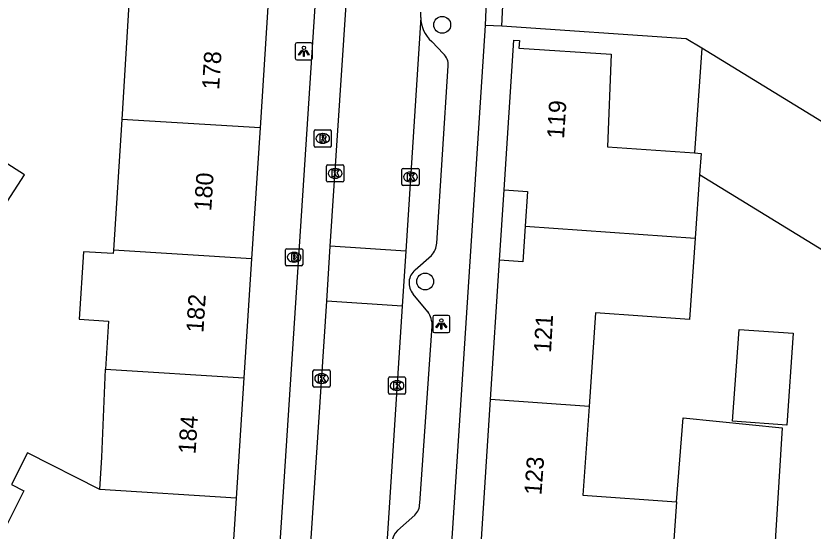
# Model space of a CAD drawing. Extents: x 160107 to 160928, y 382056 to 382918.
# Drawn here: x 160535.59 to 160581.87, y 382442.13 to 382472.06 of the extents above; entities that cross this region are included whole.
import ezdxf

# ---------------------------------------------------------------- set-up
doc = ezdxf.new("R2010")
doc.units = 0
for name, color, linetype in [('IMGEO_Boom', 7, 'Continuous'), ('IMGEO_Brandkraan', 7, 'Continuous'), ('IMGEO_Erf', 7, 'Continuous'), ('IMGEO_Kolk', 7, 'Continuous'), ('IMGEO_Lichtpunt', 7, 'Continuous'), ('IMGEO_Pand', 7, 'Continuous'), ('IMGEO_Pand_nummerreeks', 7, 'Continuous'), ('IMGEO_Rijbaan_lokaal_open', 7, 'Continuous'), ('IMGEO_Rioolput', 7, 'Continuous'), ('IMGEO_Voetpad_open', 7, 'Continuous')]:
    doc.layers.add(name, color=color, linetype=linetype)

msp = doc.modelspace()

# ---------------------------------------------------------------- linework, layer by layer
at = {"layer": 'IMGEO_Boom'}
for centre in [(160560.34, 382471.542), (160559.349, 382456.627)]:
    msp.add_circle(centre, 0.489, dxfattribs=at)
at = {"layer": 'IMGEO_Brandkraan'}
for p, q in [((160551.236, 382457.609), (160551.236, 382458.461)), ((160551.311, 382458.535), (160552.163, 382458.535)), ((160551.724, 382458.315), (160551.749, 382458.315)), ((160552.237, 382458.461), (160552.237, 382457.609)), ((160551.747, 382457.755), (160551.722, 382457.755)), ((160552.163, 382457.535), (160551.311, 382457.535))]:
    msp.add_line(p, q, dxfattribs=at)
for points in [[(160551.236, 382457.609), (160551.236, 382458.461)], [(160551.311, 382458.535), (160552.163, 382458.535)], [(160551.584, 382458.235), (160551.584, 382457.835), (160551.797, 382457.835)], [(160551.815, 382458.235), (160551.584, 382458.235)], [(160551.763, 382458.154), (160551.709, 382458.154), (160551.709, 382458.078)], [(160552.237, 382458.461), (160552.237, 382457.609)], [(160551.709, 382458.078), (160551.762, 382458.078)], [(160551.771, 382458.002), (160551.709, 382458.002), (160551.709, 382457.921)], [(160551.709, 382457.921), (160551.771, 382457.921)], [(160552.163, 382457.535), (160551.311, 382457.535)]]:
    msp.add_lwpolyline(points, dxfattribs=at)
for centre, radius, start, end in [((160551.313, 382458.459), 0.0765, 91.552, 178.448), ((160551.313, 382458.459), 0.0765, 91.552, 178.448), ((160551.764, 382458.116), 0.0379, 267.8285, 90.9355), ((160551.819, 382458.09), 0.145, 59.4692, 91.5367), ((160551.844, 382458.137), 0.0922, 285.5137, 58.1501), ((160552.161, 382458.459), 0.0765, 1.552, 88.448), ((160552.161, 382458.459), 0.0765, 1.552, 88.448), ((160551.772, 382457.961), 0.0404, 269.8759, 90.5077), ((160551.803, 382458.086), 0.251, 268.6676, 293.5347), ((160551.849, 382457.945), 0.105, 301.3115, 78.989), ((160551.313, 382457.611), 0.0765, 181.552, 268.448), ((160551.313, 382457.611), 0.0765, 181.552, 268.448), ((160552.161, 382457.611), 0.0765, 271.552, 358.448), ((160552.161, 382457.611), 0.0765, 271.552, 358.448)]:
    msp.add_arc(centre, radius, start, end, dxfattribs=at)
for centre, major_axis, ratio, start_param, end_param in [((160551.723, 382458.035), (-0.387, 0.002), 0.722429, 4.712389, 7.853982), ((160551.748, 382458.035), (-0.39, 0.002), 0.717154, 1.570796, 4.712389)]:
    msp.add_ellipse(centre, major_axis=major_axis, ratio=ratio, start_param=start_param, end_param=end_param, dxfattribs=at)
at = {"layer": 'IMGEO_Erf'}
msp.add_lwpolyline([(160563.674, 382457.867), (160563.934, 382461.949)], dxfattribs=at)
at = {"layer": 'IMGEO_Kolk'}
for p, q in [((160553.618, 382462.484), (160553.618, 382463.336)), ((160553.693, 382463.41), (160554.545, 382463.41)), ((160554.106, 382463.19), (160554.131, 382463.19)), ((160554.619, 382463.336), (160554.619, 382462.484)), ((160558.07, 382463.2), (160558.922, 382463.2)), ((160557.995, 382462.274), (160557.995, 382463.126)), ((160558.483, 382462.98), (160558.508, 382462.98)), ((160558.996, 382463.126), (160558.996, 382462.274)), ((160554.545, 382462.41), (160553.693, 382462.41)), ((160554.129, 382462.63), (160554.104, 382462.63)), ((160558.506, 382462.42), (160558.481, 382462.42)), ((160558.922, 382462.2), (160558.07, 382462.2)), ((160552.834, 382450.564), (160552.834, 382451.416)), ((160552.909, 382451.49), (160553.761, 382451.49)), ((160553.322, 382451.27), (160553.347, 382451.27)), ((160553.835, 382451.416), (160553.835, 382450.564)), ((160553.345, 382450.71), (160553.32, 382450.71)), ((160557.213, 382450.157), (160557.213, 382451.009)), ((160557.288, 382451.083), (160558.14, 382451.083)), ((160557.701, 382450.863), (160557.726, 382450.863)), ((160558.214, 382451.009), (160558.214, 382450.157)), ((160553.761, 382450.49), (160552.909, 382450.49)), ((160557.724, 382450.303), (160557.699, 382450.303)), ((160558.14, 382450.083), (160557.288, 382450.083))]:
    msp.add_line(p, q, dxfattribs=at)
for points in [[(160553.618, 382462.484), (160553.618, 382463.336)], [(160553.693, 382463.41), (160554.545, 382463.41)], [(160554.619, 382463.336), (160554.619, 382462.484)], [(160558.07, 382463.2), (160558.922, 382463.2)], [(160553.939, 382463.11), (160554.062, 382463.11), (160554.062, 382462.959), (160554.192, 382463.11), (160554.356, 382463.11), (160554.21, 382462.959), (160554.363, 382462.71), (160554.211, 382462.71), (160554.126, 382462.874), (160554.062, 382462.807), (160554.062, 382462.71), (160553.939, 382462.71), (160553.939, 382463.11)], [(160557.995, 382462.274), (160557.995, 382463.126)], [(160558.316, 382462.9), (160558.439, 382462.9), (160558.439, 382462.749), (160558.569, 382462.9), (160558.733, 382462.9), (160558.587, 382462.749), (160558.74, 382462.5), (160558.588, 382462.5), (160558.503, 382462.664), (160558.439, 382462.597), (160558.439, 382462.5), (160558.316, 382462.5), (160558.316, 382462.9)], [(160558.996, 382463.126), (160558.996, 382462.274)], [(160554.545, 382462.41), (160553.693, 382462.41)], [(160558.922, 382462.2), (160558.07, 382462.2)], [(160552.834, 382450.564), (160552.834, 382451.416)], [(160552.909, 382451.49), (160553.761, 382451.49)], [(160553.155, 382451.19), (160553.278, 382451.19), (160553.278, 382451.039), (160553.408, 382451.19), (160553.572, 382451.19), (160553.426, 382451.039), (160553.579, 382450.79), (160553.427, 382450.79), (160553.342, 382450.954), (160553.278, 382450.887), (160553.278, 382450.79), (160553.155, 382450.79), (160553.155, 382451.19)], [(160553.835, 382451.416), (160553.835, 382450.564)], [(160557.213, 382450.157), (160557.213, 382451.009)], [(160557.288, 382451.083), (160558.14, 382451.083)], [(160557.534, 382450.783), (160557.657, 382450.783), (160557.657, 382450.632), (160557.787, 382450.783), (160557.951, 382450.783), (160557.805, 382450.632), (160557.958, 382450.383), (160557.806, 382450.383), (160557.721, 382450.547), (160557.657, 382450.48), (160557.657, 382450.383), (160557.534, 382450.383), (160557.534, 382450.783)], [(160558.214, 382451.009), (160558.214, 382450.157)], [(160553.761, 382450.49), (160552.909, 382450.49)], [(160558.14, 382450.083), (160557.288, 382450.083)]]:
    msp.add_lwpolyline(points, dxfattribs=at)
for centre, start, end in [((160553.695, 382463.334), 91.552, 178.448), ((160553.695, 382463.334), 91.552, 178.448), ((160554.543, 382463.334), 1.552, 88.448), ((160554.543, 382463.334), 1.552, 88.448), ((160558.072, 382463.124), 91.552, 178.448), ((160558.072, 382463.124), 91.552, 178.448), ((160558.92, 382463.124), 1.552, 88.448), ((160558.92, 382463.124), 1.552, 88.448), ((160553.695, 382462.486), 181.552, 268.448), ((160553.695, 382462.486), 181.552, 268.448), ((160554.543, 382462.486), 271.552, 358.448), ((160554.543, 382462.486), 271.552, 358.448), ((160558.072, 382462.276), 181.552, 268.448), ((160558.072, 382462.276), 181.552, 268.448), ((160558.92, 382462.276), 271.552, 358.448), ((160558.92, 382462.276), 271.552, 358.448), ((160552.911, 382451.414), 91.552, 178.448), ((160552.911, 382451.414), 91.552, 178.448), ((160553.759, 382451.414), 1.552, 88.448), ((160553.759, 382451.414), 1.552, 88.448), ((160557.29, 382451.007), 91.552, 178.448), ((160557.29, 382451.007), 91.552, 178.448), ((160558.138, 382451.007), 1.552, 88.448), ((160558.138, 382451.007), 1.552, 88.448), ((160552.911, 382450.566), 181.552, 268.448), ((160552.911, 382450.566), 181.552, 268.448), ((160553.759, 382450.566), 271.552, 358.448), ((160553.759, 382450.566), 271.552, 358.448), ((160557.29, 382450.159), 181.552, 268.448), ((160557.29, 382450.159), 181.552, 268.448), ((160558.138, 382450.159), 271.552, 358.448), ((160558.138, 382450.159), 271.552, 358.448)]:
    msp.add_arc(centre, 0.0765, start, end, dxfattribs=at)
for centre, major_axis, ratio, start_param, end_param in [((160554.105, 382462.91), (-0.387, 0.002), 0.722429, 4.712389, 7.853982), ((160554.13, 382462.91), (-0.39, 0.002), 0.717154, 1.570796, 4.712389), ((160558.482, 382462.7), (-0.387, 0.002), 0.722429, 4.712389, 7.853982), ((160558.507, 382462.7), (-0.39, 0.002), 0.717154, 1.570796, 4.712389), ((160553.321, 382450.99), (-0.387, 0.002), 0.722429, 4.712389, 7.853982), ((160553.346, 382450.99), (-0.39, 0.002), 0.717154, 1.570796, 4.712389), ((160557.7, 382450.583), (-0.387, 0.002), 0.722429, 4.712389, 7.853982), ((160557.725, 382450.583), (-0.39, 0.002), 0.717154, 1.570796, 4.712389)]:
    msp.add_ellipse(centre, major_axis=major_axis, ratio=ratio, start_param=start_param, end_param=end_param, dxfattribs=at)
at = {"layer": 'IMGEO_Lichtpunt'}
for p, q in [((160551.807, 382470.404), (160551.807, 382469.597)), ((160551.807, 382470.404), (160551.807, 382469.597)), ((160552.709, 382470.499), (160551.901, 382470.499)), ((160552.709, 382470.499), (160551.901, 382470.499)), ((160552.803, 382469.597), (160552.803, 382470.404)), ((160552.803, 382469.597), (160552.803, 382470.404)), ((160551.901, 382469.503), (160552.709, 382469.503)), ((160551.901, 382469.503), (160552.709, 382469.503)), ((160559.79, 382454.565), (160559.79, 382453.758)), ((160559.79, 382454.565), (160559.79, 382453.758)), ((160560.692, 382454.66), (160559.884, 382454.66)), ((160560.692, 382454.66), (160559.884, 382454.66)), ((160560.786, 382453.758), (160560.786, 382454.565)), ((160560.786, 382453.758), (160560.786, 382454.565)), ((160559.884, 382453.664), (160560.692, 382453.664)), ((160559.884, 382453.664), (160560.692, 382453.664))]:
    msp.add_line(p, q, dxfattribs=at)
for points in [[(160552.181, 382470.068), (160552.22, 382470.04), (160552.032, 382469.778), (160551.994, 382469.805), (160552.181, 382470.068)], [(160552.283, 382470.02), (160552.33, 382470.02), (160552.33, 382469.698), (160552.283, 382469.698), (160552.283, 382470.02)], [(160552.393, 382470.04), (160552.431, 382470.067), (160552.618, 382469.805), (160552.579, 382469.777), (160552.393, 382470.04)], [(160560.164, 382454.229), (160560.203, 382454.201), (160560.015, 382453.939), (160559.977, 382453.966), (160560.164, 382454.229)], [(160560.266, 382454.181), (160560.313, 382454.181), (160560.313, 382453.859), (160560.266, 382453.859), (160560.266, 382454.181)], [(160560.376, 382454.201), (160560.414, 382454.228), (160560.601, 382453.966), (160560.562, 382453.938), (160560.376, 382454.201)]]:
    msp.add_lwpolyline(points, dxfattribs=at)
for centre in [(160552.306, 382470.202), (160560.289, 382454.363)]:
    msp.add_circle(centre, 0.0994, dxfattribs=at)
for centre, start, end in [((160551.901, 382470.404), 90, 180), ((160551.901, 382470.404), 90, 180), ((160552.709, 382470.404), 0, 90), ((160552.709, 382470.404), 0, 90), ((160551.901, 382469.597), 180, 270), ((160551.901, 382469.597), 180, 270), ((160552.709, 382469.597), 270, 0), ((160552.709, 382469.597), 270, 360), ((160559.884, 382454.565), 90, 180), ((160559.884, 382454.565), 90, 180), ((160560.692, 382454.565), 0, 90), ((160560.692, 382454.565), 0, 90), ((160559.884, 382453.758), 180, 270), ((160559.884, 382453.758), 180, 270), ((160560.692, 382453.758), 270, 0), ((160560.692, 382453.758), 270, 360)]:
    msp.add_arc(centre, 0.0946, start, end, dxfattribs=at)
at = {"layer": 'IMGEO_Pand'}
for points in [[(160542.185, 382473.398), (160541.727, 382466.049)], [(160550.242, 382472.897), (160549.766, 382465.549)], [(160563.934, 382461.949), (160564.495, 382470.645), (160564.825, 382470.624), (160564.797, 382470.185), (160570.156, 382469.84), (160569.93, 382464.454), (160574.978, 382464.098)], [(160575.406, 382470.174), (160574.978, 382464.098)], [(160620.004, 382442.836), (160575.406, 382470.174)], [(160535.102, 382461.301), (160536.077, 382462.821), (160529.937, 382466.758), (160528.966, 382465.243)], [(160541.727, 382466.049), (160541.254, 382458.447)], [(160549.766, 382465.549), (160541.727, 382466.049)], [(160549.766, 382465.549), (160549.274, 382457.948)], [(160574.978, 382464.098), (160575.368, 382464.071), (160575.28, 382462.823)], [(160575.28, 382462.823), (160575.021, 382459.145)], [(160613.991, 382433.026), (160607.091, 382437.255), (160609.795, 382441.666), (160575.28, 382462.823)], [(160563.934, 382461.949), (160565.289, 382461.863), (160565.157, 382459.841)], [(160565.157, 382459.841), (160565.022, 382457.78), (160563.674, 382457.867)], [(160565.157, 382459.841), (160575.021, 382459.145)], [(160575.021, 382459.145), (160574.688, 382454.416), (160569.245, 382454.799), (160568.863, 382449.374)], [(160541.254, 382458.447), (160541.242, 382458.252), (160539.507, 382458.36), (160539.262, 382454.431), (160540.964, 382454.325), (160540.791, 382451.531)], [(160549.274, 382457.948), (160541.254, 382458.447)], [(160549.274, 382457.948), (160548.825, 382451.031)], [(160563.149, 382449.777), (160563.674, 382457.867)], [(160577.198, 382448.514), (160577.573, 382453.846), (160580.723, 382453.624), (160580.348, 382448.292), (160577.198, 382448.514)], [(160540.453, 382444.536), (160540.571, 382446.429), (160540.791, 382451.531)], [(160540.791, 382451.531), (160548.825, 382451.031)], [(160548.825, 382451.031), (160548.373, 382444.043)], [(160562.623, 382441.664), (160563.149, 382449.777)], [(160568.863, 382449.374), (160563.149, 382449.777)], [(160568.863, 382449.374), (160568.5, 382444.219), (160573.941, 382443.836)], [(160540.453, 382444.536), (160536.252, 382446.67), (160535.32, 382444.837), (160536.053, 382444.464), (160534.319, 382441.052), (160540.055, 382438.138), (160540.026, 382437.641)], [(160548.373, 382444.043), (160540.453, 382444.536)], [(160548.373, 382444.043), (160547.924, 382437.119)], [(160573.941, 382443.836), (160573.589, 382438.835)]]:
    msp.add_lwpolyline(points, dxfattribs=at)
at = {"layer": 'IMGEO_Rijbaan_lokaal_open'}
for points in [[(160553.841, 382458.676), (160554.744, 382472.411), (160556.559, 382500), (160556.719, 382502.436)], [(160563.803, 382471.454), (160564.014, 382475.897)], [(160559.093, 382471.97), (160558.217, 382458.388)], [(160559.093, 382471.97), (160559.092, 382472.271)], [(160575.406, 382470.174), (160574.502, 382470.728), (160563.803, 382471.454)], [(160553.631, 382455.483), (160553.841, 382458.676)], [(160558.217, 382458.388), (160553.841, 382458.676)], [(160558.217, 382458.388), (160558.011, 382455.195)], [(160551.224, 382418.877), (160553.631, 382455.483)], [(160558.011, 382455.195), (160553.631, 382455.483)], [(160558.011, 382455.195), (160555.279, 382412.858)], [(160573.941, 382443.836), (160574.329, 382448.711), (160580.077, 382448.126), (160577.211, 382401.721), (160574.304, 382396.803)]]:
    msp.add_lwpolyline(points, dxfattribs=at)
at = {"layer": 'IMGEO_Rioolput'}
for p, q in [((160552.899, 382464.513), (160552.899, 382465.365)), ((160552.974, 382465.439), (160553.826, 382465.439)), ((160553.387, 382465.219), (160553.412, 382465.219)), ((160553.9, 382465.365), (160553.9, 382464.513)), ((160553.41, 382464.659), (160553.385, 382464.659)), ((160553.826, 382464.439), (160552.974, 382464.439))]:
    msp.add_line(p, q, dxfattribs=at)
for points in [[(160552.899, 382464.513), (160552.899, 382465.365)], [(160552.974, 382465.439), (160553.826, 382465.439)], [(160553.488, 382465.137), (160553.236, 382465.139), (160553.236, 382464.739)], [(160553.414, 382465.058), (160553.36, 382465.058), (160553.36, 382464.977)], [(160553.9, 382465.365), (160553.9, 382464.513)], [(160553.236, 382464.739), (160553.36, 382464.739), (160553.36, 382464.901), (160553.371, 382464.901)], [(160553.36, 382464.977), (160553.412, 382464.977)], [(160553.418, 382464.872), (160553.489, 382464.739), (160553.629, 382464.739), (160553.564, 382464.865)], [(160553.826, 382464.439), (160552.974, 382464.439)]]:
    msp.add_lwpolyline(points, dxfattribs=at)
for centre, radius, start, end in [((160552.976, 382465.363), 0.0765, 91.552, 178.448), ((160552.976, 382465.363), 0.0765, 91.552, 178.448), ((160553.42, 382464.962), 0.0964, 77.0061, 93.1865), ((160553.434, 382465.019), 0.0378, 276.6634, 79.6772), ((160553.487, 382465.027), 0.109, 350.3612, 89.416), ((160553.824, 382465.363), 0.0765, 1.552, 88.448), ((160553.824, 382465.363), 0.0765, 1.552, 88.448), ((160553.37, 382464.848), 0.0533, 26.0293, 88.6989), ((160553.396, 382465.166), 0.19, 274.7715, 282.9687), ((160553.485, 382465.027), 0.112, 277.5842, 350.9817), ((160553.469, 382464.812), 0.108, 29.5134, 73.7905), ((160552.976, 382464.515), 0.0765, 181.552, 268.448), ((160552.976, 382464.515), 0.0765, 181.552, 268.448), ((160553.824, 382464.515), 0.0765, 271.552, 358.448), ((160553.824, 382464.515), 0.0765, 271.552, 358.448)]:
    msp.add_arc(centre, radius, start, end, dxfattribs=at)
for centre, major_axis, ratio, start_param, end_param in [((160553.386, 382464.939), (-0.387, 0.002), 0.722429, 4.712389, 7.853982), ((160553.411, 382464.939), (-0.39, 0.002), 0.717154, 1.570796, 4.712389)]:
    msp.add_ellipse(centre, major_axis=major_axis, ratio=ratio, start_param=start_param, end_param=end_param, dxfattribs=at)
at = {"layer": 'IMGEO_Voetpad_open'}
for points in [[(160549.131, 382416.166), (160549.277, 382417.249), (160549.433, 382418.593), (160552.954, 382472.613), (160554.707, 382499.509), (160554.838, 382500), (160555.032, 382500.223), (160556.039, 382501.065)], [(160564.171, 382478.904), (160563.138, 382478.974), (160562.832, 382471.504)], [(160562.832, 382471.504), (160558.716, 382408.042), (160559.249, 382407.996)], [(160563.803, 382471.454), (160562.832, 382471.504)], [(160560.41, 382469.861), (160559.727, 382470.572)], [(160560.028, 382458.849), (160560.691, 382469.155)], [(160558.768, 382457.299), (160559.71, 382458.146)], [(160559.503, 382454.876), (160558.645, 382455.9)], [(160559.033, 382443.755), (160559.764, 382454.024)], [(160557.746, 382442.155), (160558.749, 382443.049)]]:
    msp.add_lwpolyline(points, dxfattribs=at)
for centre, radius, start, end in [((160560.954, 382471.971), 1.861, 180.043, 228.7461), ((160559.786, 382469.204), 0.906, 356.9217, 46.485), ((160558.9, 382458.936), 1.131, 315.7186, 355.6024), ((160559.4, 382456.539), 0.989, 129.7315, 220.2195), ((160558.233, 382454.021), 1.531, 0.1089, 33.9548), ((160558.035, 382443.746), 0.998, 315.6714, 0.5021), ((160558.425, 382441.414), 1.006, 132.4991, 221.9096)]:
    msp.add_arc(centre, radius, start, end, dxfattribs=at)

# ---------------------------------------------------------------- texts
at = {"layer": 'IMGEO_Pand_nummerreeks'}
for s, rotation, p in [('178', 86.2929, (160547.383, 382467.751)), ('119', 86.3088, (160567.41, 382464.893)), ('180', 86.2929, (160546.926, 382460.695)), ('182', 86.2929, (160546.469, 382453.634)), ('121', 86.7759, (160566.654, 382452.463)), ('184', 86.2932, (160546.013, 382446.581)), ('123', 85.8029, (160566.098, 382444.195))]:
    msp.add_text(s, height=1, rotation=rotation, dxfattribs=at).set_placement(p)

doc.saveas('drawing.dxf')
